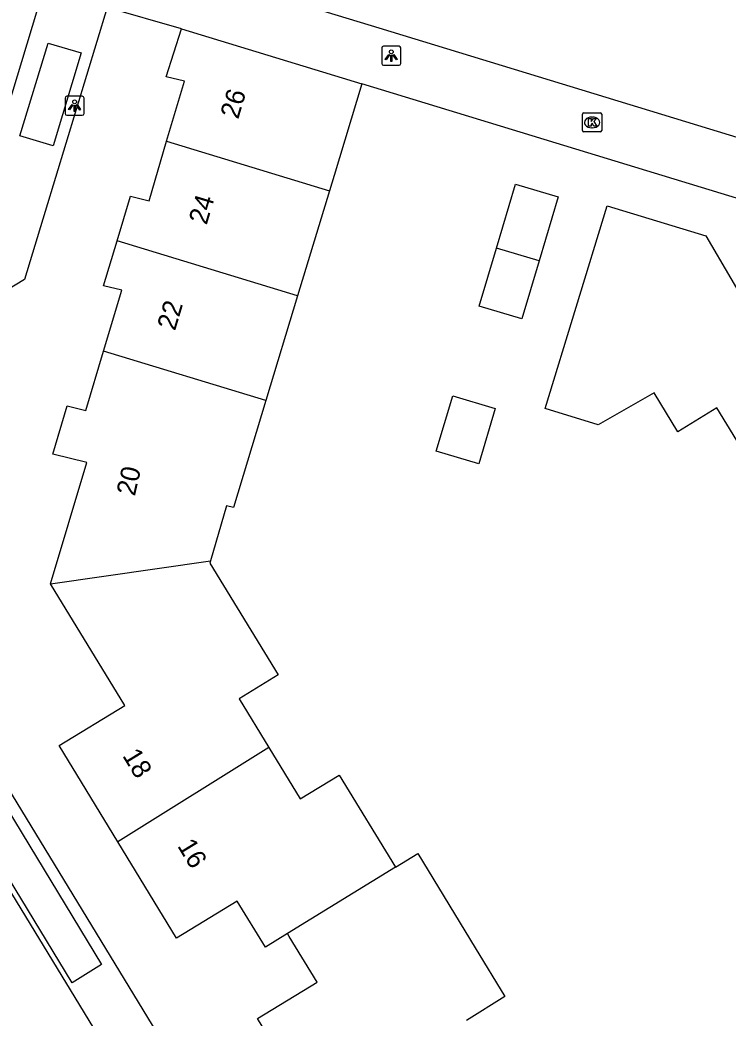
# Model space of a CAD drawing. Extents: x 157767 to 159171, y 387842 to 389425.
# Drawn here: x 158102.9 to 158139.9, y 388524.5 to 388576.6 of the extents above; entities that cross this region are included whole.
import ezdxf

# ---------------------------------------------------------------- set-up
doc = ezdxf.new("R2010")
doc.units = 0
for name, color, linetype in [('IMGEO_Kolk', 7, 'Continuous'), ('IMGEO_Lichtpunt', 7, 'Continuous'), ('IMGEO_Muur', 7, 'Continuous'), ('IMGEO_Pand', 7, 'Continuous'), ('IMGEO_Pand_nummerreeks', 7, 'Continuous'), ('IMGEO_Rijbaan_lokaal_open', 7, 'Continuous'), ('IMGEO_Voetpad_open', 7, 'Continuous')]:
    doc.layers.add(name, color=color, linetype=linetype)

msp = doc.modelspace()

# ---------------------------------------------------------------- linework, layer by layer
at = {"layer": 'IMGEO_Kolk'}
for p, q in [((158132.26, 388570.846), (158132.26, 388571.698)), ((158132.335, 388571.772), (158133.187, 388571.772)), ((158132.748, 388571.552), (158132.773, 388571.552)), ((158133.261, 388571.698), (158133.261, 388570.846)), ((158132.771, 388570.992), (158132.746, 388570.992)), ((158133.187, 388570.772), (158132.335, 388570.772))]:
    msp.add_line(p, q, dxfattribs=at)
for points in [[(158132.26, 388570.846), (158132.26, 388571.698)], [(158132.335, 388571.772), (158133.187, 388571.772)], [(158132.581, 388571.472), (158132.704, 388571.472), (158132.704, 388571.321), (158132.834, 388571.472), (158132.998, 388571.472), (158132.852, 388571.321), (158133.005, 388571.072), (158132.853, 388571.072), (158132.768, 388571.236), (158132.704, 388571.169), (158132.704, 388571.072), (158132.581, 388571.072), (158132.581, 388571.472)], [(158133.261, 388571.698), (158133.261, 388570.846)], [(158133.187, 388570.772), (158132.335, 388570.772)]]:
    msp.add_lwpolyline(points, dxfattribs=at)
for centre, start, end in [((158132.337, 388571.696), 91.552, 178.448), ((158132.337, 388571.696), 91.552, 178.448), ((158133.185, 388571.696), 1.552, 88.448), ((158133.185, 388571.696), 1.552, 88.448), ((158132.337, 388570.848), 181.552, 268.448), ((158132.337, 388570.848), 181.552, 268.448), ((158133.185, 388570.848), 271.552, 358.448), ((158133.185, 388570.848), 271.552, 358.448)]:
    msp.add_arc(centre, 0.0765, start, end, dxfattribs=at)
for centre, major_axis, ratio, start_param, end_param in [((158132.747, 388571.272), (-0.387, 0.002), 0.722429, 4.712389, 7.853982), ((158132.772, 388571.272), (-0.39, 0.002), 0.717154, 1.570796, 4.712389)]:
    msp.add_ellipse(centre, major_axis=major_axis, ratio=ratio, start_param=start_param, end_param=end_param, dxfattribs=at)
at = {"layer": 'IMGEO_Lichtpunt'}
for p, q in [((158121.772, 388575.161), (158121.772, 388574.354)), ((158121.772, 388575.161), (158121.772, 388574.354)), ((158122.674, 388575.256), (158121.866, 388575.256)), ((158122.674, 388575.256), (158121.866, 388575.256)), ((158122.768, 388574.354), (158122.768, 388575.161)), ((158122.768, 388574.354), (158122.768, 388575.161)), ((158121.866, 388574.26), (158122.674, 388574.26)), ((158121.866, 388574.26), (158122.674, 388574.26)), ((158105.23, 388572.546), (158105.23, 388571.739)), ((158105.23, 388572.546), (158105.23, 388571.739)), ((158106.132, 388572.641), (158105.324, 388572.641)), ((158106.132, 388572.641), (158105.324, 388572.641)), ((158106.226, 388571.739), (158106.226, 388572.546)), ((158106.226, 388571.739), (158106.226, 388572.546)), ((158105.324, 388571.645), (158106.132, 388571.645)), ((158105.324, 388571.645), (158106.132, 388571.645))]:
    msp.add_line(p, q, dxfattribs=at)
for points in [[(158122.146, 388574.825), (158122.185, 388574.797), (158121.997, 388574.535), (158121.959, 388574.562), (158122.146, 388574.825)], [(158122.248, 388574.777), (158122.295, 388574.777), (158122.295, 388574.455), (158122.248, 388574.455), (158122.248, 388574.777)], [(158122.358, 388574.797), (158122.396, 388574.824), (158122.583, 388574.562), (158122.544, 388574.534), (158122.358, 388574.797)], [(158105.604, 388572.21), (158105.643, 388572.182), (158105.455, 388571.92), (158105.417, 388571.947), (158105.604, 388572.21)], [(158105.706, 388572.162), (158105.753, 388572.162), (158105.753, 388571.84), (158105.706, 388571.84), (158105.706, 388572.162)], [(158105.816, 388572.182), (158105.854, 388572.209), (158106.041, 388571.947), (158106.002, 388571.919), (158105.816, 388572.182)]]:
    msp.add_lwpolyline(points, dxfattribs=at)
for centre in [(158122.271, 388574.959), (158105.729, 388572.344)]:
    msp.add_circle(centre, 0.0994, dxfattribs=at)
for centre, start, end in [((158121.866, 388575.161), 90, 180), ((158121.866, 388575.161), 90, 180), ((158122.674, 388575.161), 0, 90), ((158122.674, 388575.161), 0, 90), ((158121.866, 388574.354), 180, 270), ((158121.866, 388574.354), 180, 270), ((158122.674, 388574.354), 270, 0), ((158122.674, 388574.354), 270, 360), ((158105.324, 388572.546), 90, 180), ((158105.324, 388572.546), 90, 180), ((158106.132, 388572.546), 0, 90), ((158106.132, 388572.546), 0, 90), ((158105.324, 388571.739), 180, 270), ((158105.324, 388571.739), 180, 270), ((158106.132, 388571.739), 270, 0), ((158106.132, 388571.739), 270, 360)]:
    msp.add_arc(centre, 0.0946, start, end, dxfattribs=at)
at = {"layer": 'IMGEO_Muur'}
msp.add_lwpolyline([(158121.628, 388576.204), (158144.712, 388569.153)], dxfattribs=at)
at = {"layer": 'IMGEO_Pand'}
for points in [[(158110.537, 388570.29), (158111.463, 388573.427), (158110.516, 388573.657), (158111.31, 388576.163)], [(158111.31, 388576.163), (158120.736, 388573.29)], [(158120.736, 388573.29), (158119.286, 388568.506), (158119.041, 388567.698)], [(158107.949, 388565.094), (158108.657, 388567.416), (158109.619, 388567.182), (158110.537, 388570.29)], [(158110.537, 388570.29), (158119.041, 388567.698)], [(158119.041, 388567.698), (158117.38, 388562.219)], [(158127.767, 388564.708), (158128.756, 388568.04), (158130.98, 388567.38), (158129.991, 388564.048)], [(158140.848, 388553.796), (158139.285, 388556.362), (158137.237, 388555.115), (158136.004, 388557.14), (158133.085, 388555.471), (158130.305, 388556.323), (158133.55, 388566.91), (158138.695, 388565.342), (158141.318, 388560.895), (158142.665, 388561.716), (158145.745, 388563.591), (158148.816, 388558.548)], [(158107.242, 388559.325), (158108.195, 388562.506), (158107.232, 388562.741), (158107.949, 388565.094)], [(158117.38, 388562.219), (158107.949, 388565.094)], [(158129.991, 388564.048), (158129.09, 388561.009), (158126.865, 388561.669), (158127.767, 388564.708)], [(158129.991, 388564.048), (158127.767, 388564.708)], [(158117.38, 388562.219), (158115.719, 388556.741)], [(158104.473, 388547.17), (158106.361, 388553.51), (158104.585, 388553.941), (158105.345, 388556.464), (158106.315, 388556.229), (158107.242, 388559.325)], [(158115.719, 388556.741), (158107.242, 388559.325)], [(158115.719, 388556.741), (158114.027, 388551.16), (158113.661, 388551.248), (158112.834, 388548.366)], [(158125.478, 388556.991), (158127.702, 388556.332), (158126.842, 388553.433), (158124.618, 388554.093), (158125.478, 388556.991)], [(158104.473, 388547.17), (158112.834, 388548.366)], [(158112.834, 388548.366), (158112.8, 388548.246), (158116.356, 388542.407), (158114.324, 388541.169), (158115.873, 388538.626)], [(158107.99, 388533.698), (158104.926, 388538.729), (158108.345, 388540.81), (158104.473, 388547.17)], [(158115.873, 388538.626), (158107.99, 388533.698)], [(158115.873, 388538.626), (158117.514, 388535.931), (158119.555, 388537.174), (158122.484, 388532.364)], [(158116.851, 388528.901), (158115.692, 388528.189), (158114.226, 388530.596), (158111.054, 388528.665), (158107.99, 388533.698)], [(158122.484, 388532.364), (158123.659, 388533.08), (158126.655, 388528.159), (158128.205, 388525.613), (158126.195, 388524.357)], [(158122.484, 388532.364), (158116.851, 388528.901)], [(158118.338, 388519.45), (158115.284, 388524.465), (158118.398, 388526.361), (158116.945, 388528.747), (158116.851, 388528.901)]]:
    msp.add_lwpolyline(points, dxfattribs=at)
at = {"layer": 'IMGEO_Rijbaan_lokaal_open'}
for points in [[(158088.768, 388553.399), (158090.419, 388562.647), (158101.38, 388569.269), (158110.414, 388599.095)], [(158101.494, 388532.512), (158121.307, 388500), (158128.272, 388488.572)]]:
    msp.add_lwpolyline(points, dxfattribs=at)
at = {"layer": 'IMGEO_Voetpad_open'}
for points in [[(158108.361, 388580.257), (158121.628, 388576.204), (158144.712, 388569.153), (158156.041, 388565.692)], [(158107.425, 388577.281), (158103.113, 388563.067), (158100.969, 388561.783)], [(158111.31, 388576.163), (158107.425, 388577.281)], [(158106.075, 388574.91), (158104.603, 388570.04), (158102.876, 388570.562), (158104.347, 388575.419), (158106.075, 388574.91)], [(158154.014, 388563.128), (158133.557, 388569.365), (158120.736, 388573.29)], [(158091.923, 388553.434), (158124.459, 388500), (158135.292, 388482.21)], [(158101.84, 388536.031), (158107.138, 388527.29), (158105.595, 388526.335), (158100.28, 388535.092), (158101.84, 388536.031)]]:
    msp.add_lwpolyline(points, dxfattribs=at)

# ---------------------------------------------------------------- texts
at = {"layer": 'IMGEO_Pand_nummerreeks'}
for s, rotation, p in [('26', 73.3691, (158114.272, 388571.403)), ('24', 73.3691, (158112.623, 388565.88)), ('22', 73.3691, (158110.973, 388560.353)), ('20', 77.1654, (158108.873, 388551.716)), ('18', 301.3374, (158108.202, 388538.193)), ('16', 301.3349, (158111.072, 388533.481))]:
    msp.add_text(s, height=1, rotation=rotation, dxfattribs=at).set_placement(p)

doc.saveas('drawing.dxf')
